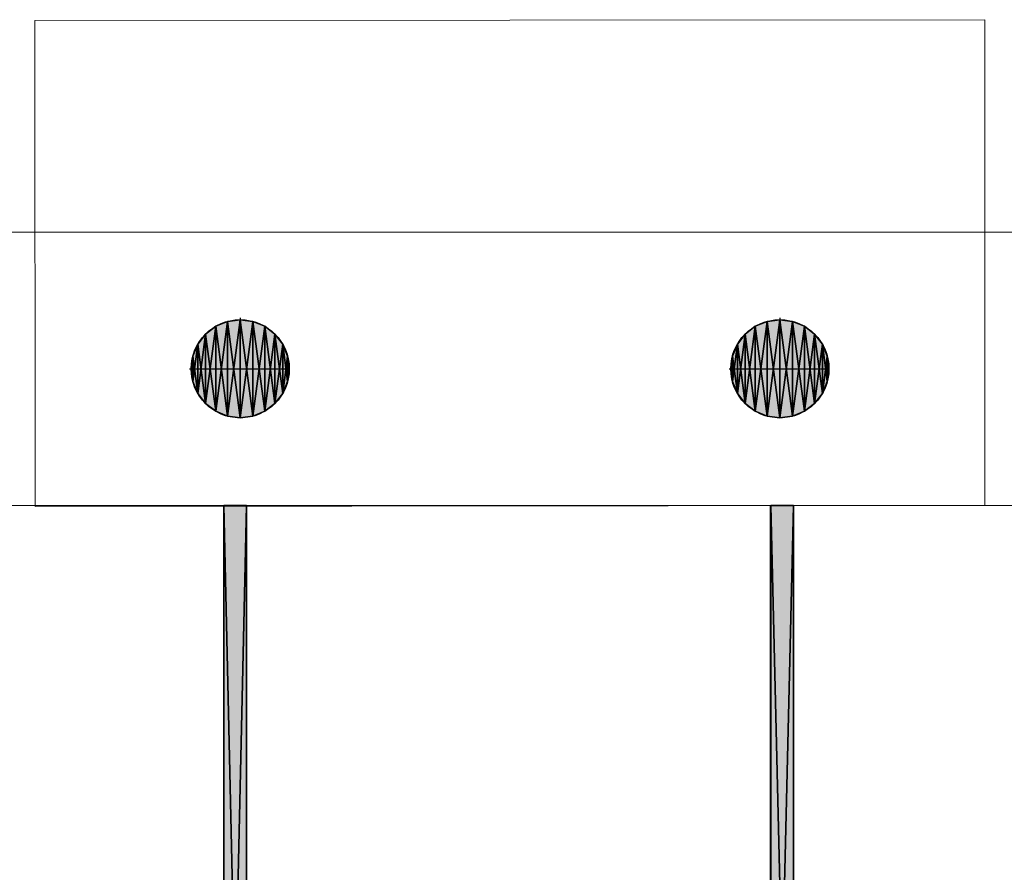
# Model space of a CAD drawing. Header units: inches. Extents: x 15 to 546804, y -66 to 267312.
# Tile 444 of 478: x 441522 to 445842, y 155047 to 158788. Entities that reach past the tile are written whole.
import ezdxf

# ---------------------------------------------------------------- set-up
doc = ezdxf.new("R2010")
doc.units = ezdxf.units.IN
doc.header["$MEASUREMENT"] = 0

msp = doc.modelspace()

# ---------------------------------------------------------------- hatches: boundary and pattern name
at = {"lineweight": 20}
h = msp.add_hatch(color=7, dxfattribs=at)
h.dxf.hatch_style = 1
h.paths.add_polyline_path([(442489.4, 157471.2), (442489.4, 157255.7), (442704.8, 157255.7, 0.414214)])
h.paths.add_polyline_path([(442489.4, 157471.2, 0.414214), (442274, 157255.7), (442489.4, 157255.7)])
h.paths.add_polyline_path([(442489.4, 157255.7), (442274, 157255.7, 0.414214), (442489.4, 157040.3)])
h.paths.add_polyline_path([(442704.8, 157255.7), (442489.4, 157255.7), (442489.4, 157040.3, 0.414214)])
h = msp.add_hatch(color=7, dxfattribs=at)
h.dxf.hatch_style = 1
h.paths.add_polyline_path([(444857.5, 157471.2), (444857.5, 157255.7), (445073, 157255.7, 0.414214)])
h.paths.add_polyline_path([(444857.5, 157471.2, 0.414214), (444642.1, 157255.7), (444857.5, 157255.7)])
h.paths.add_polyline_path([(444857.5, 157255.7), (444642.1, 157255.7, 0.414214), (444857.5, 157040.3)])
h.paths.add_polyline_path([(445073, 157255.7), (444857.5, 157255.7), (444857.5, 157040.3, 0.414214)])
h = msp.add_hatch(color=7, dxfattribs=at)
h.dxf.hatch_style = 1
h.paths.add_polyline_path([(442417.1, 152234.7), (442517.1, 152234.7), (442517.1, 156655.7), (442417.1, 156655.7)])
h = msp.add_hatch(color=7, dxfattribs=at)
h.dxf.hatch_style = 1
h.paths.add_polyline_path([(444814.8, 152469.2), (444917.1, 152469.2), (444917.1, 156655.7), (444814.8, 156655.7)])

# ---------------------------------------------------------------- linework, layer by layer
at = {"color": 7, "lineweight": 20}
for p, q in [((435867.1, 157855.7), (451467.1, 157855.7)), ((435867.1, 157855.7, 300), (451467.1, 157855.7, 300)), ((435867.1, 157855.7, 7500), (451467.1, 157855.7, 7500)), ((435867.1, 157855.7), (451467.1, 157855.7)), ((450267.1, 156655.7, 300), (437267.1, 156655.7, 300)), ((450267.1, 156655.7), (437267.1, 156655.7)), ((450267.1, 156655.7, 300), (437267.1, 156655.7, 300)), ((450267.1, 156655.7, 300), (437267.1, 156655.7, 300)), ((450267.1, 156655.7, 3000), (437267.1, 156655.7, 3000)), ((437267.1, 156655.7, 300), (450267.1, 156655.7, 300)), ((442517.1, 156655.7, 300), (442417.1, 156655.7, 300)), ((442417.1, 156655.7, 300), (442417.1, 152234.7, 300)), ((442517.1, 152234.7, 300), (442517.1, 156655.7, 300)), ((444917.1, 156655.7, 300), (444814.8, 156655.7, 300)), ((444814.8, 156655.7, 300), (444814.8, 152469.2, 300)), ((444917.1, 152469.2, 300), (444917.1, 156655.7, 300))]:
    msp.add_line(p, q, dxfattribs=at)
at = {"color": 7}
for p, q in [((442433.6, 157463.8, 0), (442433.6, 157463.8, 7000)), ((442489.4, 157478.7, 0), (442489.4, 157471.2, 0)), ((442489.4, 157471.2, 0), (442489.4, 157471.2, 7000)), ((442489.4, 157471.2, 0), (442489.4, 157040.3, 0)), ((442545.1, 157463.8, 0), (442545.1, 157463.8, 7000)), ((444801.8, 157463.8, 0), (444801.8, 157463.8, 7000)), ((444857.5, 157478.7, 0), (444857.5, 157471.2, 0)), ((444857.5, 157471.2, 0), (444857.5, 157471.2, 7000)), ((444857.5, 157471.2, 0), (444857.5, 157040.3, 0)), ((444913.3, 157463.8, 0), (444913.3, 157463.8, 7000)), ((442337.1, 157408.1, 0), (442337.1, 157408.1, 7000)), ((442381.7, 157442.3, 0), (442381.7, 157442.3, 7000)), ((442597.1, 157442.3, 0), (442597.1, 157442.3, 7000)), ((442641.7, 157408.1, 0), (442641.7, 157408.1, 7000)), ((444705.2, 157408.1, 0), (444705.2, 157408.1, 7000)), ((444749.8, 157442.3, 0), (444749.8, 157442.3, 7000)), ((444965.2, 157442.3, 0), (444965.2, 157442.3, 7000)), ((445009.9, 157408.1, 0), (445009.9, 157408.1, 7000)), ((442302.8, 157363.4, 0), (442302.8, 157363.4, 7000)), ((442676, 157363.4, 0), (442676, 157363.4, 7000)), ((444671, 157363.4, 0), (444671, 157363.4, 7000)), ((445044.1, 157363.4, 0), (445044.1, 157363.4, 7000)), ((442281.3, 157311.5, 0), (442281.3, 157311.5, 7000)), ((442697.5, 157311.5, 0), (442697.5, 157311.5, 7000)), ((444649.4, 157311.5, 0), (444649.4, 157311.5, 7000)), ((445065.6, 157311.5, 0), (445065.6, 157311.5, 7000)), ((442266.4, 157255.7, 0), (442274, 157255.7, 0)), ((442274, 157255.7, 0), (442274, 157255.7, 7000)), ((442274, 157255.7, 0), (442704.8, 157255.7, 0)), ((442704.8, 157255.7, 0), (442704.8, 157255.7, 7000)), ((444634.5, 157255.7, 0), (444642.1, 157255.7, 0)), ((444642.1, 157255.7, 0), (444642.1, 157255.7, 7000)), ((444642.1, 157255.7, 0), (445073, 157255.7, 0)), ((445073, 157255.7, 0), (445073, 157255.7, 7000)), ((442281.3, 157200, 0), (442281.3, 157200, 7000)), ((442697.5, 157200, 0), (442697.5, 157200, 7000)), ((444649.4, 157200, 0), (444649.4, 157200, 7000)), ((445065.6, 157200, 0), (445065.6, 157200, 7000)), ((442302.8, 157148, 0), (442302.8, 157148, 7000)), ((442676, 157148, 0), (442676, 157148, 7000)), ((444671, 157148, 0), (444671, 157148, 7000)), ((445044.1, 157148, 0), (445044.1, 157148, 7000)), ((442337.1, 157103.4, 0), (442337.1, 157103.4, 7000)), ((442641.7, 157103.4, 0), (442641.7, 157103.4, 7000)), ((444705.2, 157103.4, 0), (444705.2, 157103.4, 7000)), ((445009.9, 157103.4, 0), (445009.9, 157103.4, 7000)), ((442381.7, 157069.2, 0), (442381.7, 157069.2, 7000)), ((442597.1, 157069.2, 0), (442597.1, 157069.2, 7000)), ((444749.8, 157069.2, 0), (444749.8, 157069.2, 7000)), ((444965.2, 157069.2, 0), (444965.2, 157069.2, 7000)), ((442433.6, 157047.6, 0), (442433.6, 157047.6, 7000)), ((442489.4, 157040.3, 0), (442489.4, 157040.3, 7000)), ((442545.1, 157047.6, 0), (442545.1, 157047.6, 7000)), ((444801.8, 157047.6, 0), (444801.8, 157047.6, 7000)), ((444857.5, 157040.3, 0), (444857.5, 157040.3, 7000)), ((444913.3, 157047.6, 0), (444913.3, 157047.6, 7000)), ((442417.1, 156655.7, 300), (442417.1, 152234.7, 300)), ((442517.1, 156655.7, 300), (442417.1, 156655.7, 300)), ((442517.1, 156655.7, 3000), (442417.1, 156655.7, 3000)), ((442417.1, 156655.7, 3000), (442417.1, 152234.7, 3000)), ((442417.1, 156655.7, 300), (442417.1, 156655.7, 3000)), ((442517.1, 152234.7, 300), (442517.1, 156655.7, 300)), ((442517.1, 152234.7, 3000), (442517.1, 156655.7, 3000)), ((442517.1, 156655.7, 300), (442517.1, 156655.7, 3000)), ((444817.1, 156655.7, 300), (444817.1, 152469.2, 300)), ((444917.1, 156655.7, 300), (444817.1, 156655.7, 300)), ((444917.1, 156655.7, 3000), (444817.1, 156655.7, 3000)), ((444817.1, 156655.7, 3000), (444817.1, 152469.2, 3000)), ((444817.1, 156655.7, 300), (444817.1, 156655.7, 3000)), ((444917.1, 152469.2, 300), (444917.1, 156655.7, 300)), ((444917.1, 152469.2, 3000), (444917.1, 156655.7, 3000)), ((444917.1, 156655.7, 300), (444917.1, 156655.7, 3000))]:
    msp.add_line(p, q, dxfattribs=at)
at = {"color": 7, "lineweight": 20}
msp.add_lwpolyline([(441589.8, 156651.7), (441587.7, 158783.5), (445757, 158787.5), (445757, 156655.7)], close=True, dxfattribs=at)
at = {"color": 7}
for centre in [(442489.4, 157255.7, 7000), (442489.4, 157255.7, 0), (444857.5, 157255.7, 7000), (444857.5, 157255.7, 0)]:
    msp.add_circle(centre, 215.4, dxfattribs=at)
at = {"color": 7, "lineweight": 20}
for points, invisible_edges in [([(435867.1, 157855.7, 300), (437267.1, 156655.7, 300), (451467.1, 157855.7, 300)], 3), ([(437267.1, 156655.7), (435867.1, 157855.7), (451467.1, 157855.7)], 13), ([(435867.1, 157855.7, 300), (451467.1, 157855.7), (435867.1, 157855.7)], 1), ([(451467.1, 157855.7), (435867.1, 157855.7, 300), (451467.1, 157855.7, 300)], 1), ([(451467.1, 157855.7, 300), (437267.1, 156655.7, 300), (450267.1, 156655.7, 300)], 13), ([(437267.1, 156655.7), (451467.1, 157855.7), (450267.1, 156655.7)], 3), ([(450267.1, 156655.7, 300), (437267.1, 142255.7, 300), (437267.1, 156655.7, 300)], 1), ([(450267.1, 156655.7, 300), (437267.1, 156655.7, 300), (450267.1, 156655.7, 3000)], 2), ([(437267.1, 156655.7, 3000), (450267.1, 156655.7, 3000), (437267.1, 156655.7, 300)], 2), ([(450267.1, 156655.7, 300), (437267.1, 156655.7), (450267.1, 156655.7)], 1), ([(437267.1, 156655.7), (450267.1, 156655.7, 300), (437267.1, 156655.7, 300)], 1), ([(442517.1, 136807.1, 300), (450267.1, 156655.7, 300), (444817.1, 136807.1, 300)], 3), ([(444817.1, 136807.1, 300), (450267.1, 156655.7, 300), (444817.1, 136255.7, 300)], 3), ([(444817.1, 136255.7, 300), (450267.1, 156655.7, 300), (450171.3, 136255.7, 300)], 3)]:
    msp.add_3dface(points, dxfattribs=dict(at, invisible_edges=invisible_edges))

# ---------------------------------------------------------------- meshes
at = {"color": 7}
mesh = msp.add_polyface(dxfattribs=at)
corners = [(442281.3, 157200, 7000), (442281.3, 157311.5, 7000), (442274, 157255.7, 7000), (442302.8, 157148, 7000), (442302.8, 157363.4, 7000), (442337.1, 157103.4, 7000), (442337.1, 157408.1, 7000), (442381.7, 157069.2, 7000), (442381.7, 157442.3, 7000), (442433.6, 157047.6, 7000), (442433.6, 157463.8, 7000), (442489.4, 157040.3, 7000), (442489.4, 157471.2, 7000), (442545.1, 157047.6, 7000), (442545.1, 157463.8, 7000), (442597.1, 157069.2, 7000), (442597.1, 157442.3, 7000), (442641.7, 157103.4, 7000), (442641.7, 157408.1, 7000), (442676, 157148, 7000), (442676, 157363.4, 7000), (442697.5, 157200, 7000), (442697.5, 157311.5, 7000), (442704.8, 157255.7, 7000)]
mesh.append_faces([[corners[k] for k in face] for face in [(0, 1, 2), (22, 21, 23)]], dxfattribs={"vtx0": -1, "color": 7})
mesh.append_faces([[corners[k] for k in face] for face in [(1, 3, 4), (4, 5, 6), (6, 7, 8), (8, 9, 10), (10, 11, 12), (12, 13, 14), (14, 15, 16), (16, 17, 18), (18, 19, 20), (20, 21, 22)]], dxfattribs={"vtx0": -1, "vtx1": -1, "color": 7})
mesh.append_faces([[corners[k] for k in face] for face in [(1, 0, 3), (4, 3, 5), (6, 5, 7), (8, 7, 9), (10, 9, 11), (12, 11, 13), (14, 13, 15), (16, 15, 17), (18, 17, 19), (20, 19, 21)]], dxfattribs={"vtx0": -1, "vtx2": -1, "color": 7})
mesh = msp.add_polyface(dxfattribs=at)
corners = [(442281.3, 157311.5, 0), (442281.3, 157200, 0), (442274, 157255.7, 0), (442302.8, 157363.4, 0), (442302.8, 157148, 0), (442337.1, 157408.1, 0), (442337.1, 157103.4, 0), (442381.7, 157442.3, 0), (442381.7, 157069.2, 0), (442433.6, 157463.8, 0), (442433.6, 157047.6, 0), (442489.4, 157471.2, 0), (442489.4, 157040.3, 0), (442545.1, 157463.8, 0), (442545.1, 157047.6, 0), (442597.1, 157442.3, 0), (442597.1, 157069.2, 0), (442641.7, 157408.1, 0), (442641.7, 157103.4, 0), (442676, 157363.4, 0), (442676, 157148, 0), (442697.5, 157311.5, 0), (442697.5, 157200, 0), (442704.8, 157255.7, 0)]
mesh.append_faces([[corners[k] for k in face] for face in [(0, 1, 2), (22, 21, 23)]], dxfattribs={"vtx0": -1, "color": 7})
mesh.append_faces([[corners[k] for k in face] for face in [(1, 3, 4), (4, 5, 6), (6, 7, 8), (8, 9, 10), (10, 11, 12), (12, 13, 14), (14, 15, 16), (16, 17, 18), (18, 19, 20), (20, 21, 22)]], dxfattribs={"vtx0": -1, "vtx1": -1, "color": 7})
mesh.append_faces([[corners[k] for k in face] for face in [(1, 0, 3), (4, 3, 5), (6, 5, 7), (8, 7, 9), (10, 9, 11), (12, 11, 13), (14, 13, 15), (16, 15, 17), (18, 17, 19), (20, 19, 21)]], dxfattribs={"vtx0": -1, "vtx2": -1, "color": 7})
mesh = msp.add_polyface(dxfattribs=at)
corners = [(442381.7, 157442.3, 7000), (442433.6, 157463.8, 0), (442381.7, 157442.3, 0), (442433.6, 157463.8, 7000)]
mesh.append_faces([[corners[k] for k in face] for face in [(0, 1, 2), (1, 0, 3)]], dxfattribs={"vtx0": -1, "color": 7})
mesh = msp.add_polyface(dxfattribs=at)
corners = [(442433.6, 157463.8, 7000), (442489.4, 157471.2, 0), (442433.6, 157463.8, 0), (442489.4, 157471.2, 7000)]
mesh.append_faces([[corners[k] for k in face] for face in [(0, 1, 2), (1, 0, 3)]], dxfattribs={"vtx0": -1, "color": 7})
mesh = msp.add_polyface(dxfattribs=at)
corners = [(442489.4, 157471.2, 7000), (442545.1, 157463.8, 0), (442489.4, 157471.2, 0), (442545.1, 157463.8, 7000)]
mesh.append_faces([[corners[k] for k in face] for face in [(0, 1, 2), (1, 0, 3)]], dxfattribs={"vtx0": -1, "color": 7})
mesh = msp.add_polyface(dxfattribs=at)
corners = [(442545.1, 157463.8, 7000), (442597.1, 157442.3, 0), (442545.1, 157463.8, 0), (442597.1, 157442.3, 7000)]
mesh.append_faces([[corners[k] for k in face] for face in [(0, 1, 2), (1, 0, 3)]], dxfattribs={"vtx0": -1, "color": 7})
mesh = msp.add_polyface(dxfattribs=at)
corners = [(444649.4, 157200, 7000), (444649.4, 157311.5, 7000), (444642.1, 157255.7, 7000), (444671, 157148, 7000), (444671, 157363.4, 7000), (444705.2, 157103.4, 7000), (444705.2, 157408.1, 7000), (444749.8, 157069.2, 7000), (444749.8, 157442.3, 7000), (444801.8, 157047.6, 7000), (444801.8, 157463.8, 7000), (444857.5, 157040.3, 7000), (444857.5, 157471.2, 7000), (444913.3, 157047.6, 7000), (444913.3, 157463.8, 7000), (444965.2, 157069.2, 7000), (444965.2, 157442.3, 7000), (445009.9, 157103.4, 7000), (445009.9, 157408.1, 7000), (445044.1, 157148, 7000), (445044.1, 157363.4, 7000), (445065.6, 157200, 7000), (445065.6, 157311.5, 7000), (445073, 157255.7, 7000)]
mesh.append_faces([[corners[k] for k in face] for face in [(0, 1, 2), (22, 21, 23)]], dxfattribs={"vtx0": -1, "color": 7})
mesh.append_faces([[corners[k] for k in face] for face in [(1, 3, 4), (4, 5, 6), (6, 7, 8), (8, 9, 10), (10, 11, 12), (12, 13, 14), (14, 15, 16), (16, 17, 18), (18, 19, 20), (20, 21, 22)]], dxfattribs={"vtx0": -1, "vtx1": -1, "color": 7})
mesh.append_faces([[corners[k] for k in face] for face in [(1, 0, 3), (4, 3, 5), (6, 5, 7), (8, 7, 9), (10, 9, 11), (12, 11, 13), (14, 13, 15), (16, 15, 17), (18, 17, 19), (20, 19, 21)]], dxfattribs={"vtx0": -1, "vtx2": -1, "color": 7})
mesh = msp.add_polyface(dxfattribs=at)
corners = [(444649.4, 157311.5, 0), (444649.4, 157200, 0), (444642.1, 157255.7, 0), (444671, 157363.4, 0), (444671, 157148, 0), (444705.2, 157408.1, 0), (444705.2, 157103.4, 0), (444749.8, 157442.3, 0), (444749.8, 157069.2, 0), (444801.8, 157463.8, 0), (444801.8, 157047.6, 0), (444857.5, 157471.2, 0), (444857.5, 157040.3, 0), (444913.3, 157463.8, 0), (444913.3, 157047.6, 0), (444965.2, 157442.3, 0), (444965.2, 157069.2, 0), (445009.9, 157408.1, 0), (445009.9, 157103.4, 0), (445044.1, 157363.4, 0), (445044.1, 157148, 0), (445065.6, 157311.5, 0), (445065.6, 157200, 0), (445073, 157255.7, 0)]
mesh.append_faces([[corners[k] for k in face] for face in [(0, 1, 2), (22, 21, 23)]], dxfattribs={"vtx0": -1, "color": 7})
mesh.append_faces([[corners[k] for k in face] for face in [(1, 3, 4), (4, 5, 6), (6, 7, 8), (8, 9, 10), (10, 11, 12), (12, 13, 14), (14, 15, 16), (16, 17, 18), (18, 19, 20), (20, 21, 22)]], dxfattribs={"vtx0": -1, "vtx1": -1, "color": 7})
mesh.append_faces([[corners[k] for k in face] for face in [(1, 0, 3), (4, 3, 5), (6, 5, 7), (8, 7, 9), (10, 9, 11), (12, 11, 13), (14, 13, 15), (16, 15, 17), (18, 17, 19), (20, 19, 21)]], dxfattribs={"vtx0": -1, "vtx2": -1, "color": 7})
mesh = msp.add_polyface(dxfattribs=at)
corners = [(444749.8, 157442.3, 7000), (444801.8, 157463.8, 0), (444749.8, 157442.3, 0), (444801.8, 157463.8, 7000)]
mesh.append_faces([[corners[k] for k in face] for face in [(0, 1, 2), (1, 0, 3)]], dxfattribs={"vtx0": -1, "color": 7})
mesh = msp.add_polyface(dxfattribs=at)
corners = [(444801.8, 157463.8, 7000), (444857.5, 157471.2, 0), (444801.8, 157463.8, 0), (444857.5, 157471.2, 7000)]
mesh.append_faces([[corners[k] for k in face] for face in [(0, 1, 2), (1, 0, 3)]], dxfattribs={"vtx0": -1, "color": 7})
mesh = msp.add_polyface(dxfattribs=at)
corners = [(444857.5, 157471.2, 7000), (444913.3, 157463.8, 0), (444857.5, 157471.2, 0), (444913.3, 157463.8, 7000)]
mesh.append_faces([[corners[k] for k in face] for face in [(0, 1, 2), (1, 0, 3)]], dxfattribs={"vtx0": -1, "color": 7})
mesh = msp.add_polyface(dxfattribs=at)
corners = [(444913.3, 157463.8, 7000), (444965.2, 157442.3, 0), (444913.3, 157463.8, 0), (444965.2, 157442.3, 7000)]
mesh.append_faces([[corners[k] for k in face] for face in [(0, 1, 2), (1, 0, 3)]], dxfattribs={"vtx0": -1, "color": 7})
mesh = msp.add_polyface(dxfattribs=at)
corners = [(442337.1, 157408.1, 7000), (442302.8, 157363.4, 0), (442302.8, 157363.4, 7000), (442337.1, 157408.1, 0)]
mesh.append_faces([[corners[k] for k in face] for face in [(0, 1, 2), (1, 0, 3)]], dxfattribs={"vtx0": -1, "color": 7})
mesh = msp.add_polyface(dxfattribs=at)
corners = [(442337.1, 157408.1, 7000), (442381.7, 157442.3, 0), (442337.1, 157408.1, 0), (442381.7, 157442.3, 7000)]
mesh.append_faces([[corners[k] for k in face] for face in [(0, 1, 2), (1, 0, 3)]], dxfattribs={"vtx0": -1, "color": 7})
mesh = msp.add_polyface(dxfattribs=at)
corners = [(442597.1, 157442.3, 7000), (442641.7, 157408.1, 0), (442597.1, 157442.3, 0), (442641.7, 157408.1, 7000)]
mesh.append_faces([[corners[k] for k in face] for face in [(0, 1, 2), (1, 0, 3)]], dxfattribs={"vtx0": -1, "color": 7})
mesh = msp.add_polyface(dxfattribs=at)
corners = [(442641.7, 157408.1, 0), (442676, 157363.4, 7000), (442676, 157363.4, 0), (442641.7, 157408.1, 7000)]
mesh.append_faces([[corners[k] for k in face] for face in [(0, 1, 2), (1, 0, 3)]], dxfattribs={"vtx0": -1, "color": 7})
mesh = msp.add_polyface(dxfattribs=at)
corners = [(444705.2, 157408.1, 7000), (444671, 157363.4, 0), (444671, 157363.4, 7000), (444705.2, 157408.1, 0)]
mesh.append_faces([[corners[k] for k in face] for face in [(0, 1, 2), (1, 0, 3)]], dxfattribs={"vtx0": -1, "color": 7})
mesh = msp.add_polyface(dxfattribs=at)
corners = [(444705.2, 157408.1, 7000), (444749.8, 157442.3, 0), (444705.2, 157408.1, 0), (444749.8, 157442.3, 7000)]
mesh.append_faces([[corners[k] for k in face] for face in [(0, 1, 2), (1, 0, 3)]], dxfattribs={"vtx0": -1, "color": 7})
mesh = msp.add_polyface(dxfattribs=at)
corners = [(444965.2, 157442.3, 7000), (445009.9, 157408.1, 0), (444965.2, 157442.3, 0), (445009.9, 157408.1, 7000)]
mesh.append_faces([[corners[k] for k in face] for face in [(0, 1, 2), (1, 0, 3)]], dxfattribs={"vtx0": -1, "color": 7})
mesh = msp.add_polyface(dxfattribs=at)
corners = [(445009.9, 157408.1, 0), (445044.1, 157363.4, 7000), (445044.1, 157363.4, 0), (445009.9, 157408.1, 7000)]
mesh.append_faces([[corners[k] for k in face] for face in [(0, 1, 2), (1, 0, 3)]], dxfattribs={"vtx0": -1, "color": 7})
mesh = msp.add_polyface(dxfattribs=at)
corners = [(442302.8, 157363.4, 7000), (442281.3, 157311.5, 0), (442281.3, 157311.5, 7000), (442302.8, 157363.4, 0)]
mesh.append_faces([[corners[k] for k in face] for face in [(0, 1, 2), (1, 0, 3)]], dxfattribs={"vtx0": -1, "color": 7})
mesh = msp.add_polyface(dxfattribs=at)
corners = [(442676, 157363.4, 0), (442697.5, 157311.5, 7000), (442697.5, 157311.5, 0), (442676, 157363.4, 7000)]
mesh.append_faces([[corners[k] for k in face] for face in [(0, 1, 2), (1, 0, 3)]], dxfattribs={"vtx0": -1, "color": 7})
mesh = msp.add_polyface(dxfattribs=at)
corners = [(444671, 157363.4, 7000), (444649.4, 157311.5, 0), (444649.4, 157311.5, 7000), (444671, 157363.4, 0)]
mesh.append_faces([[corners[k] for k in face] for face in [(0, 1, 2), (1, 0, 3)]], dxfattribs={"vtx0": -1, "color": 7})
mesh = msp.add_polyface(dxfattribs=at)
corners = [(445044.1, 157363.4, 0), (445065.6, 157311.5, 7000), (445065.6, 157311.5, 0), (445044.1, 157363.4, 7000)]
mesh.append_faces([[corners[k] for k in face] for face in [(0, 1, 2), (1, 0, 3)]], dxfattribs={"vtx0": -1, "color": 7})
mesh = msp.add_polyface(dxfattribs=at)
corners = [(442281.3, 157311.5, 7000), (442274, 157255.7, 0), (442274, 157255.7, 7000), (442281.3, 157311.5, 0)]
mesh.append_faces([[corners[k] for k in face] for face in [(0, 1, 2), (1, 0, 3)]], dxfattribs={"vtx0": -1, "color": 7})
mesh = msp.add_polyface(dxfattribs=at)
corners = [(442697.5, 157311.5, 0), (442704.8, 157255.7, 7000), (442704.8, 157255.7, 0), (442697.5, 157311.5, 7000)]
mesh.append_faces([[corners[k] for k in face] for face in [(0, 1, 2), (1, 0, 3)]], dxfattribs={"vtx0": -1, "color": 7})
mesh = msp.add_polyface(dxfattribs=at)
corners = [(444649.4, 157311.5, 7000), (444642.1, 157255.7, 0), (444642.1, 157255.7, 7000), (444649.4, 157311.5, 0)]
mesh.append_faces([[corners[k] for k in face] for face in [(0, 1, 2), (1, 0, 3)]], dxfattribs={"vtx0": -1, "color": 7})
mesh = msp.add_polyface(dxfattribs=at)
corners = [(445065.6, 157311.5, 0), (445073, 157255.7, 7000), (445073, 157255.7, 0), (445065.6, 157311.5, 7000)]
mesh.append_faces([[corners[k] for k in face] for face in [(0, 1, 2), (1, 0, 3)]], dxfattribs={"vtx0": -1, "color": 7})
mesh = msp.add_polyface(dxfattribs=at)
corners = [(442274, 157255.7, 7000), (442281.3, 157200, 0), (442281.3, 157200, 7000), (442274, 157255.7, 0)]
mesh.append_faces([[corners[k] for k in face] for face in [(0, 1, 2), (1, 0, 3)]], dxfattribs={"vtx0": -1, "color": 7})
mesh = msp.add_polyface(dxfattribs=at)
corners = [(442704.8, 157255.7, 0), (442697.5, 157200, 7000), (442697.5, 157200, 0), (442704.8, 157255.7, 7000)]
mesh.append_faces([[corners[k] for k in face] for face in [(0, 1, 2), (1, 0, 3)]], dxfattribs={"vtx0": -1, "color": 7})
mesh = msp.add_polyface(dxfattribs=at)
corners = [(444642.1, 157255.7, 7000), (444649.4, 157200, 0), (444649.4, 157200, 7000), (444642.1, 157255.7, 0)]
mesh.append_faces([[corners[k] for k in face] for face in [(0, 1, 2), (1, 0, 3)]], dxfattribs={"vtx0": -1, "color": 7})
mesh = msp.add_polyface(dxfattribs=at)
corners = [(445073, 157255.7, 0), (445065.6, 157200, 7000), (445065.6, 157200, 0), (445073, 157255.7, 7000)]
mesh.append_faces([[corners[k] for k in face] for face in [(0, 1, 2), (1, 0, 3)]], dxfattribs={"vtx0": -1, "color": 7})
mesh = msp.add_polyface(dxfattribs=at)
corners = [(442281.3, 157200, 7000), (442302.8, 157148, 0), (442302.8, 157148, 7000), (442281.3, 157200, 0)]
mesh.append_faces([[corners[k] for k in face] for face in [(0, 1, 2), (1, 0, 3)]], dxfattribs={"vtx0": -1, "color": 7})
mesh = msp.add_polyface(dxfattribs=at)
corners = [(442697.5, 157200, 0), (442676, 157148, 7000), (442676, 157148, 0), (442697.5, 157200, 7000)]
mesh.append_faces([[corners[k] for k in face] for face in [(0, 1, 2), (1, 0, 3)]], dxfattribs={"vtx0": -1, "color": 7})
mesh = msp.add_polyface(dxfattribs=at)
corners = [(444649.4, 157200, 7000), (444671, 157148, 0), (444671, 157148, 7000), (444649.4, 157200, 0)]
mesh.append_faces([[corners[k] for k in face] for face in [(0, 1, 2), (1, 0, 3)]], dxfattribs={"vtx0": -1, "color": 7})
mesh = msp.add_polyface(dxfattribs=at)
corners = [(445065.6, 157200, 0), (445044.1, 157148, 7000), (445044.1, 157148, 0), (445065.6, 157200, 7000)]
mesh.append_faces([[corners[k] for k in face] for face in [(0, 1, 2), (1, 0, 3)]], dxfattribs={"vtx0": -1, "color": 7})
mesh = msp.add_polyface(dxfattribs=at)
corners = [(442302.8, 157148, 7000), (442337.1, 157103.4, 0), (442337.1, 157103.4, 7000), (442302.8, 157148, 0)]
mesh.append_faces([[corners[k] for k in face] for face in [(0, 1, 2), (1, 0, 3)]], dxfattribs={"vtx0": -1, "color": 7})
mesh = msp.add_polyface(dxfattribs=at)
corners = [(442676, 157148, 0), (442641.7, 157103.4, 7000), (442641.7, 157103.4, 0), (442676, 157148, 7000)]
mesh.append_faces([[corners[k] for k in face] for face in [(0, 1, 2), (1, 0, 3)]], dxfattribs={"vtx0": -1, "color": 7})
mesh = msp.add_polyface(dxfattribs=at)
corners = [(444671, 157148, 7000), (444705.2, 157103.4, 0), (444705.2, 157103.4, 7000), (444671, 157148, 0)]
mesh.append_faces([[corners[k] for k in face] for face in [(0, 1, 2), (1, 0, 3)]], dxfattribs={"vtx0": -1, "color": 7})
mesh = msp.add_polyface(dxfattribs=at)
corners = [(445044.1, 157148, 0), (445009.9, 157103.4, 7000), (445009.9, 157103.4, 0), (445044.1, 157148, 7000)]
mesh.append_faces([[corners[k] for k in face] for face in [(0, 1, 2), (1, 0, 3)]], dxfattribs={"vtx0": -1, "color": 7})
mesh = msp.add_polyface(dxfattribs=at)
corners = [(442381.7, 157069.2, 7000), (442337.1, 157103.4, 0), (442381.7, 157069.2, 0), (442337.1, 157103.4, 7000)]
mesh.append_faces([[corners[k] for k in face] for face in [(0, 1, 2), (1, 0, 3)]], dxfattribs={"vtx0": -1, "color": 7})
mesh = msp.add_polyface(dxfattribs=at)
corners = [(442641.7, 157103.4, 7000), (442597.1, 157069.2, 0), (442641.7, 157103.4, 0), (442597.1, 157069.2, 7000)]
mesh.append_faces([[corners[k] for k in face] for face in [(0, 1, 2), (1, 0, 3)]], dxfattribs={"vtx0": -1, "color": 7})
mesh = msp.add_polyface(dxfattribs=at)
corners = [(444749.8, 157069.2, 7000), (444705.2, 157103.4, 0), (444749.8, 157069.2, 0), (444705.2, 157103.4, 7000)]
mesh.append_faces([[corners[k] for k in face] for face in [(0, 1, 2), (1, 0, 3)]], dxfattribs={"vtx0": -1, "color": 7})
mesh = msp.add_polyface(dxfattribs=at)
corners = [(445009.9, 157103.4, 7000), (444965.2, 157069.2, 0), (445009.9, 157103.4, 0), (444965.2, 157069.2, 7000)]
mesh.append_faces([[corners[k] for k in face] for face in [(0, 1, 2), (1, 0, 3)]], dxfattribs={"vtx0": -1, "color": 7})
mesh = msp.add_polyface(dxfattribs=at)
corners = [(442433.6, 157047.6, 7000), (442381.7, 157069.2, 0), (442433.6, 157047.6, 0), (442381.7, 157069.2, 7000)]
mesh.append_faces([[corners[k] for k in face] for face in [(0, 1, 2), (1, 0, 3)]], dxfattribs={"vtx0": -1, "color": 7})
mesh = msp.add_polyface(dxfattribs=at)
corners = [(442597.1, 157069.2, 7000), (442545.1, 157047.6, 0), (442597.1, 157069.2, 0), (442545.1, 157047.6, 7000)]
mesh.append_faces([[corners[k] for k in face] for face in [(0, 1, 2), (1, 0, 3)]], dxfattribs={"vtx0": -1, "color": 7})
mesh = msp.add_polyface(dxfattribs=at)
corners = [(444801.8, 157047.6, 7000), (444749.8, 157069.2, 0), (444801.8, 157047.6, 0), (444749.8, 157069.2, 7000)]
mesh.append_faces([[corners[k] for k in face] for face in [(0, 1, 2), (1, 0, 3)]], dxfattribs={"vtx0": -1, "color": 7})
mesh = msp.add_polyface(dxfattribs=at)
corners = [(444965.2, 157069.2, 7000), (444913.3, 157047.6, 0), (444965.2, 157069.2, 0), (444913.3, 157047.6, 7000)]
mesh.append_faces([[corners[k] for k in face] for face in [(0, 1, 2), (1, 0, 3)]], dxfattribs={"vtx0": -1, "color": 7})
mesh = msp.add_polyface(dxfattribs=at)
corners = [(442489.4, 157040.3, 7000), (442433.6, 157047.6, 0), (442489.4, 157040.3, 0), (442433.6, 157047.6, 7000)]
mesh.append_faces([[corners[k] for k in face] for face in [(0, 1, 2), (1, 0, 3)]], dxfattribs={"vtx0": -1, "color": 7})
mesh = msp.add_polyface(dxfattribs=at)
corners = [(442545.1, 157047.6, 7000), (442489.4, 157040.3, 0), (442545.1, 157047.6, 0), (442489.4, 157040.3, 7000)]
mesh.append_faces([[corners[k] for k in face] for face in [(0, 1, 2), (1, 0, 3)]], dxfattribs={"vtx0": -1, "color": 7})
mesh = msp.add_polyface(dxfattribs=at)
corners = [(444857.5, 157040.3, 7000), (444801.8, 157047.6, 0), (444857.5, 157040.3, 0), (444801.8, 157047.6, 7000)]
mesh.append_faces([[corners[k] for k in face] for face in [(0, 1, 2), (1, 0, 3)]], dxfattribs={"vtx0": -1, "color": 7})
mesh = msp.add_polyface(dxfattribs=at)
corners = [(444913.3, 157047.6, 7000), (444857.5, 157040.3, 0), (444913.3, 157047.6, 0), (444857.5, 157040.3, 7000)]
mesh.append_faces([[corners[k] for k in face] for face in [(0, 1, 2), (1, 0, 3)]], dxfattribs={"vtx0": -1, "color": 7})
mesh = msp.add_polyface(dxfattribs=at)
corners = [(442417.1, 156655.7, 300), (442517.1, 152234.7, 300), (442417.1, 152234.7, 300), (442517.1, 156655.7, 300)]
mesh.append_faces([[corners[k] for k in face] for face in [(0, 1, 2), (1, 0, 3)]], dxfattribs={"vtx0": -1, "color": 7})
mesh = msp.add_polyface(dxfattribs=at)
corners = [(442517.1, 156655.7, 3000), (442417.1, 152234.7, 3000), (442517.1, 152234.7, 3000), (442417.1, 156655.7, 3000)]
mesh.append_faces([[corners[k] for k in face] for face in [(0, 1, 2), (1, 0, 3)]], dxfattribs={"vtx0": -1, "color": 7})
mesh = msp.add_polyface(dxfattribs=at)
corners = [(442417.1, 156655.7, 300), (442517.1, 156655.7, 3000), (442517.1, 156655.7, 300), (442417.1, 156655.7, 3000)]
mesh.append_faces([[corners[k] for k in face] for face in [(0, 1, 2), (1, 0, 3)]], dxfattribs={"vtx0": -1, "color": 7})
mesh = msp.add_polyface(dxfattribs=at)
corners = [(442417.1, 152234.7, 300), (442417.1, 156655.7, 3000), (442417.1, 156655.7, 300), (442417.1, 152234.7, 3000)]
mesh.append_faces([[corners[k] for k in face] for face in [(0, 1, 2), (1, 0, 3)]], dxfattribs={"vtx0": -1, "color": 7})
mesh = msp.add_polyface(dxfattribs=at)
corners = [(442517.1, 156655.7, 3000), (442517.1, 152234.7, 300), (442517.1, 156655.7, 300), (442517.1, 152234.7, 3000)]
mesh.append_faces([[corners[k] for k in face] for face in [(0, 1, 2), (1, 0, 3)]], dxfattribs={"vtx0": -1, "color": 7})
mesh = msp.add_polyface(dxfattribs=at)
corners = [(444817.1, 156655.7, 300), (444917.1, 152469.2, 300), (444817.1, 152469.2, 300), (444917.1, 156655.7, 300)]
mesh.append_faces([[corners[k] for k in face] for face in [(0, 1, 2), (1, 0, 3)]], dxfattribs={"vtx0": -1, "color": 7})
mesh = msp.add_polyface(dxfattribs=at)
corners = [(444917.1, 156655.7, 3000), (444817.1, 152469.2, 3000), (444917.1, 152469.2, 3000), (444817.1, 156655.7, 3000)]
mesh.append_faces([[corners[k] for k in face] for face in [(0, 1, 2), (1, 0, 3)]], dxfattribs={"vtx0": -1, "color": 7})
mesh = msp.add_polyface(dxfattribs=at)
corners = [(444817.1, 156655.7, 300), (444917.1, 156655.7, 3000), (444917.1, 156655.7, 300), (444817.1, 156655.7, 3000)]
mesh.append_faces([[corners[k] for k in face] for face in [(0, 1, 2), (1, 0, 3)]], dxfattribs={"vtx0": -1, "color": 7})
mesh = msp.add_polyface(dxfattribs=at)
corners = [(444817.1, 152469.2, 300), (444817.1, 156655.7, 3000), (444817.1, 156655.7, 300), (444817.1, 152469.2, 3000)]
mesh.append_faces([[corners[k] for k in face] for face in [(0, 1, 2), (1, 0, 3)]], dxfattribs={"vtx0": -1, "color": 7})
mesh = msp.add_polyface(dxfattribs=at)
corners = [(444917.1, 156655.7, 3000), (444917.1, 152469.2, 300), (444917.1, 156655.7, 300), (444917.1, 152469.2, 3000)]
mesh.append_faces([[corners[k] for k in face] for face in [(0, 1, 2), (1, 0, 3)]], dxfattribs={"vtx0": -1, "color": 7})

doc.saveas('drawing.dxf')
